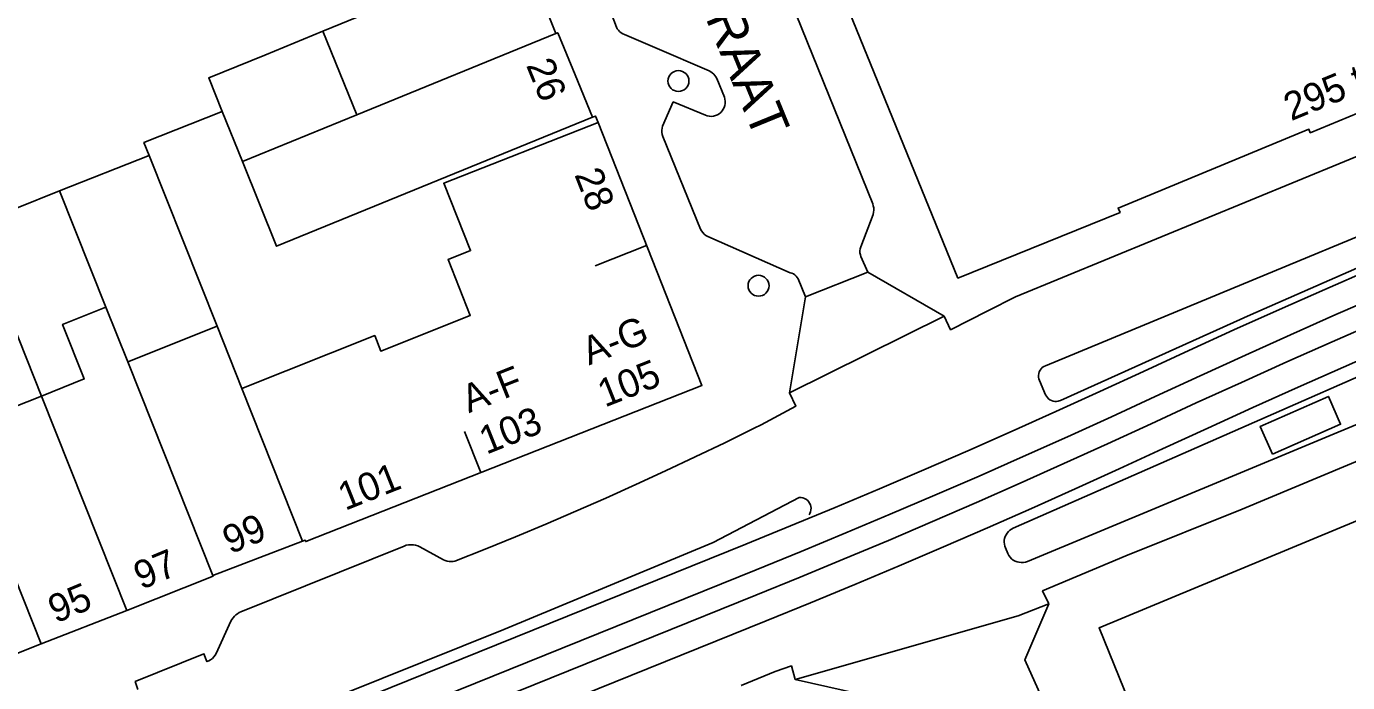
# Model space of a CAD drawing. Extents: x 122462 to 123306, y 485548 to 486417.
# Drawn here: x 122667.6 to 122738.3, y 485693.1 to 485728.3 of the extents above; entities that cross this region are included whole.
import ezdxf

# ---------------------------------------------------------------- set-up
doc = ezdxf.new("R2010")
doc.units = 0
for name, color, linetype in [('Level 1', 7, 'Continuous'), ('Level 17', 7, 'Continuous'), ('Level 19', 7, 'Continuous'), ('Level 37', 7, 'Continuous'), ('Level 4', 7, 'Continuous'), ('Level 44', 7, 'Continuous'), ('Level 5', 7, 'Continuous'), ('Level 53', 7, 'Continuous'), ('Level 58', 7, 'Continuous'), ('Level 59', 7, 'Continuous')]:
    doc.layers.add(name, color=color, linetype=linetype)

msp = doc.modelspace()

# ---------------------------------------------------------------- linework, layer by layer
at = {"layer": 'Level 1'}
for p, q in [((122683.434, 485728.02), (122685.264, 485723.544)), ((122685.264, 485723.544), (122679.136, 485721.038)), ((122671.825, 485713.238), (122672.989, 485710.316)), ((122672.989, 485710.316), (122677.778, 485712.223)), ((122677.778, 485712.223), (122679.104, 485708.887)), ((122663.799, 485706.658), (122668.371, 485708.478)), ((122682.354, 485700.713), (122677.545, 485698.872)), ((122672.939, 485696.999), (122668.36, 485695.199))]:
    msp.add_line(p, q, dxfattribs=at)
for points in [[(122703.793, 485748.297), (122711.028, 485730.551), (122717.449, 485714.799), (122726.13, 485718.319), (122726.028, 485718.55), (122736.242, 485722.774), (122736.32, 485722.579), (122743.039, 485725.36), (122742.961, 485725.555), (122750.652, 485728.734)], [(122695.917, 485727.9), (122695.279, 485729.512), (122694.136, 485732.391), (122694.081, 485732.374), (122683.434, 485728.02)], [(122697.88, 485723.42), (122696.95, 485725.68), (122696.019, 485727.939), (122695.917, 485727.9)], [(122679.104, 485708.887), (122686.218, 485711.716), (122686.546, 485710.889), (122691.337, 485712.794), (122690.144, 485715.796), (122691.348, 485716.275), (122689.915, 485719.881), (122698.177, 485723.135)], [(122679.136, 485721.038), (122680.964, 485716.504), (122697.88, 485723.42)], [(122698.177, 485723.135), (122703.741, 485709.051), (122682.527, 485700.681), (122682.493, 485700.766), (122682.354, 485700.713)], [(122668.371, 485708.478), (122670.667, 485709.392), (122669.503, 485712.314), (122671.825, 485713.238)], [(122756.8, 485709.278), (122725.009, 485696.059), (122728.234, 485688.129)], [(122677.545, 485698.872), (122677.563, 485698.825), (122672.939, 485696.999)], [(122668.36, 485695.199), (122663.709, 485693.36), (122663.696, 485693.399)]]:
    msp.add_lwpolyline(points, dxfattribs=at)
at = {"layer": 'Level 17'}
for p, q in [((122674.136, 485721.371), (122669.346, 485719.464)), ((122669.346, 485719.464), (122667.038, 485718.545)), ((122712.632, 485715.118), (122709.283, 485713.801)), ((122716.718, 485712.758), (122712.632, 485715.118)), ((122708.427, 485708.648), (122709.283, 485713.801)), ((122716.718, 485712.758), (122708.427, 485708.648)), ((122708.742, 485693.287), (122718.652, 485691.077))]:
    msp.add_line(p, q, dxfattribs=at)
for points in [[(122716.718, 485712.758), (122717.056, 485712.031), (122719.05, 485713.047), (122720.534, 485713.791), (122750.735, 485726.229), (122751.541, 485726.561), (122766.746, 485730.751)], [(122698.354, 485730.421), (122699.166, 485728.243), (122699.21, 485728.154), (122699.267, 485728.072), (122699.335, 485727.999), (122699.414, 485727.938), (122699.501, 485727.889), (122699.594, 485727.854), (122701.214, 485727.155), (122704.129, 485725.898), (122704.217, 485725.852), (122704.298, 485725.796), (122704.372, 485725.73), (122704.437, 485725.655), (122704.492, 485725.572), (122704.537, 485725.484), (122704.946, 485724.484), (122704.975, 485724.377), (122704.988, 485724.268), (122704.985, 485724.157), (122704.966, 485724.049), (122704.932, 485723.944), (122704.884, 485723.844), (122704.822, 485723.753), (122704.747, 485723.672), (122704.662, 485723.602), (122704.567, 485723.545), (122704.465, 485723.502), (122704.359, 485723.474), (122704.249, 485723.462), (122704.139, 485723.465), (122704.03, 485723.484), (122703.925, 485723.519), (122702.207, 485724.238), (122701.635, 485722.932), (122701.606, 485722.825)], [(122708.479, 485729.669), (122712.885, 485718.779), (122712.919, 485718.668), (122712.938, 485718.553), (122712.944, 485718.437), (122712.935, 485718.321), (122712.913, 485718.207), (122712.244, 485716.475), (122712.216, 485716.371), (122712.203, 485716.264), (122712.205, 485716.157), (122712.224, 485716.05), (122712.257, 485715.948), (122712.632, 485715.118)], [(122683.434, 485728.02), (122680.34, 485726.738), (122677.328, 485725.523), (122678.052, 485723.726)], [(122678.052, 485723.726), (122673.863, 485722.057), (122674.136, 485721.371)], [(122697.88, 485723.42), (122698.04, 485723.48), (122698.177, 485723.135)], [(122701.606, 485722.825), (122701.592, 485722.716), (122701.594, 485722.606), (122701.612, 485722.497), (122701.644, 485722.391), (122703.671, 485717.423), (122703.724, 485717.323), (122703.79, 485717.231), (122703.868, 485717.15), (122703.957, 485717.08), (122704.055, 485717.024), (122708.47, 485715.079), (122708.558, 485715.055), (122708.642, 485715.017), (122708.718, 485714.967), (122708.786, 485714.905), (122708.843, 485714.834), (122708.889, 485714.755), (122709.283, 485713.801)], [(122722.721, 485708.19), (122722.632, 485708.193), (122722.544, 485708.21), (122722.459, 485708.239), (122722.38, 485708.28), (122722.308, 485708.333), (122722.244, 485708.396), (122722.19, 485708.468), (122722.148, 485708.547), (122721.812, 485709.307), (122721.78, 485709.397), (122721.763, 485709.491), (122721.762, 485709.587), (122721.775, 485709.681), (122721.803, 485709.773), (122721.846, 485709.858), (122721.901, 485709.936), (122721.969, 485710.004), (122722.046, 485710.061), (122722.131, 485710.104), (122751.971, 485722.451)], [(122745.071, 485718.081), (122733.121, 485712.821), (122722.943, 485708.242), (122722.878, 485708.217), (122722.81, 485708.2), (122722.721, 485708.19)], [(122720.841, 485699.56), (122720.729, 485699.571), (122720.619, 485699.597), (122720.515, 485699.639), (122720.417, 485699.695), (122720.328, 485699.764), (122720.25, 485699.845), (122720.184, 485699.936), (122720.131, 485700.036), (122719.996, 485700.341), (122719.96, 485700.439), (122719.937, 485700.542), (122719.928, 485700.646), (122719.932, 485700.751), (122719.951, 485700.854), (122719.982, 485700.954), (122720.026, 485701.049), (122720.083, 485701.137), (122720.15, 485701.218), (122720.227, 485701.289), (122720.313, 485701.349), (122720.406, 485701.397), (122753.729, 485716.043)], [(122754.748, 485713.605), (122721.171, 485699.621), (122721.064, 485699.585), (122720.953, 485699.565), (122720.841, 485699.56)], [(122722.325, 485697.348), (122721.98, 485698.035), (122726.449, 485699.915), (122732.671, 485702.421), (122755.655, 485712.031)], [(122673.534, 485692.763), (122673.397, 485693.184), (122677.073, 485694.674), (122677.231, 485694.255), (122677.335, 485694.299), (122677.433, 485694.355), (122677.523, 485694.424), (122677.603, 485694.503), (122677.674, 485694.591), (122677.732, 485694.688), (122678.522, 485696.411), (122678.572, 485696.507), (122678.633, 485696.597), (122678.702, 485696.68), (122678.78, 485696.754), (122678.866, 485696.82), (122678.959, 485696.876), (122679.057, 485696.922), (122687.79, 485700.443), (122687.909, 485700.482), (122688.033, 485700.507), (122688.159, 485700.515), (122688.284, 485700.508), (122688.408, 485700.485), (122688.528, 485700.447), (122688.642, 485700.394), (122689.905, 485699.706), (122689.999, 485699.665), (122690.097, 485699.636), (122690.198, 485699.617), (122690.3, 485699.61), (122690.403, 485699.615), (122690.504, 485699.632), (122692.135, 485700.279), (122693.761, 485700.94), (122695.38, 485701.616), (122696.993, 485702.307), (122698.6, 485703.012), (122700.2, 485703.733), (122701.793, 485704.467), (122703.38, 485705.216), (122704.96, 485705.98), (122706.533, 485706.758), (122706.92, 485706.941), (122708.778, 485707.945), (122708.427, 485708.648)], [(122709.48, 485702.109), (122709.528, 485702.192), (122709.561, 485702.281), (122709.581, 485702.375), (122709.585, 485702.47), (122709.574, 485702.565), (122709.548, 485702.657), (122709.508, 485702.744), (122709.454, 485702.823), (122709.389, 485702.893), (122709.313, 485702.952), (122709.23, 485702.998), (122709.14, 485703.03), (122709.046, 485703.047), (122708.95, 485703.049), (122704.34, 485700.629), (122693.14, 485695.979), (122669.178, 485686.34), (122636.16, 485672.989), (122614.01, 485664.019), (122548.688, 485637.731), (122544.761, 485636.151)], [(122722.325, 485697.348), (122720.679, 485696.697), (122708.742, 485693.287)], [(122721.912, 485692.4), (122721.04, 485694.353), (122722.325, 485697.348)], [(122705.834, 485692.97), (122705.839, 485692.972), (122707.667, 485693.722), (122708.537, 485694.018), (122708.742, 485693.287)]]:
    msp.add_lwpolyline(points, dxfattribs=at)
at = {"layer": 'Level 19'}
for p, q in [((122679.136, 485721.038), (122678.052, 485723.726)), ((122674.136, 485721.371), (122677.778, 485712.223)), ((122671.825, 485713.238), (122669.346, 485719.464)), ((122668.371, 485708.478), (122664.729, 485717.626))]:
    msp.add_line(p, q, dxfattribs=at)
at = {"layer": 'Level 37'}
for points in [[(122831.695, 485753.286), (122749.349, 485719.414), (122746.888, 485718.394), (122744.433, 485717.362), (122741.982, 485716.318), (122739.537, 485715.262), (122737.097, 485714.193), (122734.663, 485713.112), (122732.234, 485712.019), (122729.811, 485710.913), (122727.393, 485709.796), (122725.051, 485708.714), (122722.702, 485707.646), (122720.348, 485706.592), (122717.987, 485705.55), (122715.621, 485704.523), (122713.249, 485703.509), (122710.871, 485702.509), (122708.487, 485701.522), (122706.098, 485700.549), (122540.465, 485633.647), (122497.591, 485615.701), (122462.03, 485601.437)], [(122832.259, 485751.918), (122749.912, 485718.045), (122747.458, 485717.028), (122745.009, 485715.999), (122742.566, 485714.958), (122740.128, 485713.905), (122737.695, 485712.839), (122735.267, 485711.761), (122732.845, 485710.671), (122730.428, 485709.568), (122728.017, 485708.454), (122725.667, 485707.369), (122723.311, 485706.297), (122720.949, 485705.239), (122718.581, 485704.195), (122716.207, 485703.164), (122713.827, 485702.146), (122711.441, 485701.143), (122709.049, 485700.153), (122706.652, 485699.177), (122541.028, 485632.278), (122498.152, 485614.332), (122462.03, 485599.841)], [(122462.03, 485598.45), (122499.057, 485613.321), (122548.623, 485633.976), (122706.621, 485697.803), (122708.996, 485698.77), (122711.365, 485699.751), (122713.729, 485700.746), (122716.087, 485701.753), (122718.44, 485702.774), (122720.787, 485703.808), (122723.127, 485704.856), (122725.462, 485705.916), (122727.791, 485706.99), (122730.21, 485708.107), (122732.634, 485709.211), (122735.064, 485710.304), (122737.499, 485711.384), (122739.94, 485712.452), (122742.386, 485713.508), (122744.837, 485714.552), (122747.294, 485715.584), (122749.755, 485716.603), (122832.9, 485750.796)], [(122833.463, 485749.428), (122750.317, 485715.234), (122747.862, 485714.217), (122745.413, 485713.189), (122742.969, 485712.148), (122740.53, 485711.095), (122738.096, 485710.029), (122735.667, 485708.952), (122733.244, 485707.863), (122730.827, 485706.761), (122728.414, 485705.648), (122726.078, 485704.571), (122723.735, 485703.506), (122721.387, 485702.455), (122719.033, 485701.418), (122716.672, 485700.394), (122714.306, 485699.383), (122711.935, 485698.385), (122709.557, 485697.401), (122707.175, 485696.431), (122549.185, 485632.607), (122499.617, 485611.951), (122462.03, 485596.856)]]:
    msp.add_lwpolyline(points, dxfattribs=at)
at = {"layer": 'Level 4'}
for p, q in [((122695.917, 485727.9), (122685.264, 485723.544)), ((122677.545, 485698.872), (122672.989, 485710.316)), ((122682.354, 485700.713), (122679.104, 485708.887)), ((122672.939, 485696.999), (122668.371, 485708.478)), ((122668.36, 485695.199), (122663.799, 485706.658))]:
    msp.add_line(p, q, dxfattribs=at)
at = {"layer": 'Level 44'}
msp.add_lwpolyline([(122734.29, 485705.369), (122733.639, 485706.855), (122737.289, 485708.455), (122737.94, 485706.969), (122734.29, 485705.369)], dxfattribs=at)
at = {"layer": 'Level 5'}
for p, q in [((122700.78, 485716.546), (122698.017, 485715.448)), ((122691.907, 485704.382), (122691.033, 485706.581))]:
    msp.add_line(p, q, dxfattribs=at)
at = {"layer": 'Level 53'}
for centre in [(122702.483, 485725.355), (122706.773, 485714.388)]:
    msp.add_circle(centre, 0.56, dxfattribs=at)

# ---------------------------------------------------------------- texts
at = {"layer": 'Level 58'}
for s, rotation, p in [('295 t/m 305', 22.45727, (122735.291, 485723.196)), ('26', 292.04616, (122694.311, 485726.204)), ('28', 291.67024, (122696.896, 485720.34)), ('A-G', 21.68492, (122697.694, 485710.113)), ('A-F', 21.68492, (122691.257, 485707.552)), ('105', 21.68492, (122698.543, 485707.856)), ('103', 21.68492, (122692.197, 485705.333)), ('101', 21.68492, (122684.635, 485702.325)), ('99', 22.65559, (122678.476, 485699.993)), ('97', 22.65559, (122673.714, 485698.086)), ('95', 22.65559, (122669.137, 485696.286))]:
    msp.add_text(s, height=1.5, rotation=rotation, dxfattribs=at).set_placement(p)
at = {"layer": 'Level 59'}
msp.add_text('CAMPERSTRAAT', height=2, rotation=292.3047, dxfattribs=at).set_placement((122698.282, 485742.488))

doc.saveas('drawing.dxf')
